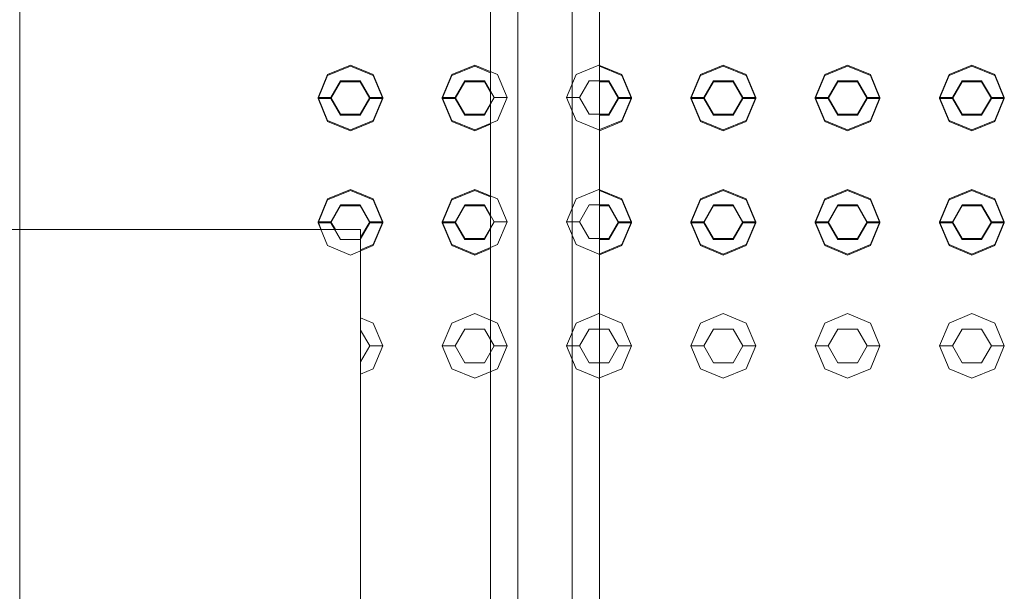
# Model space of a CAD drawing. Header units: millimetres. Extents: x 321 to 585, y -277 to 9.
# Tile 691 of 1056: x 351.469 to 352.23, y -32.274 to -31.832. Entities that reach past the tile are written whole.
import ezdxf

# ---------------------------------------------------------------- set-up
doc = ezdxf.new("R2010")
doc.units = ezdxf.units.MM
doc.header["$MEASUREMENT"] = 0
for name, color, linetype, lineweight in [('IFC-Elemento construtivo genérico-Contorno', 253, 'Continuous', 5), ('IFC-Escada-Contorno', 32, 'Continuous', 5), ('IFC-Laje-Contorno', 134, 'Continuous', 5), ('IFC-Parede-Contorno', 42, 'Continuous', 5)]:
    doc.layers.add(name, color=color, linetype=linetype, lineweight=lineweight)

msp = doc.modelspace()

# ---------------------------------------------------------------- linework, layer by layer
at = {"layer": 'IFC-Elemento construtivo genérico-Contorno', "lineweight": 5}
for p, q in [((351.69951, -31.89246), (351.70684, -31.87479)), ((351.70684, -31.87479), (351.72451, -31.86746)), ((351.70684, -31.87556), (351.72451, -31.86824)), ((351.72451, -31.86746), (351.74219, -31.87479)), ((351.72451, -31.86824), (351.74219, -31.87556)), ((351.74219, -31.87479), (351.74951, -31.89246)), ((351.79551, -31.89246), (351.80284, -31.87479)), ((351.80284, -31.87479), (351.82051, -31.86746)), ((351.80284, -31.87556), (351.82051, -31.86824)), ((351.82051, -31.86746), (351.83819, -31.87479)), ((351.82051, -31.86824), (351.83277, -31.87332)), ((351.83819, -31.87479), (351.84551, -31.89246)), ((351.89151, -31.89246), (351.89883, -31.87479)), ((351.89883, -31.87479), (351.91651, -31.86746)), ((351.91651, -31.86746), (351.93419, -31.87479)), ((351.91678, -31.86835), (351.93419, -31.87556)), ((351.93419, -31.87479), (351.94151, -31.89246)), ((351.98751, -31.89246), (351.99483, -31.87479)), ((351.99483, -31.87479), (352.01251, -31.86746)), ((351.99483, -31.87556), (352.01251, -31.86824)), ((352.01251, -31.86746), (352.03019, -31.87479)), ((352.01251, -31.86824), (352.03019, -31.87556)), ((352.03019, -31.87479), (352.03751, -31.89246)), ((352.08351, -31.89246), (352.09083, -31.87479)), ((352.09083, -31.87479), (352.10851, -31.86746)), ((352.09083, -31.87556), (352.10851, -31.86824)), ((352.10851, -31.86746), (352.12619, -31.87479)), ((352.10851, -31.86824), (352.12619, -31.87556)), ((352.12619, -31.87479), (352.13351, -31.89246)), ((352.17951, -31.89246), (352.18684, -31.87479)), ((352.18684, -31.87479), (352.20451, -31.86746)), ((352.18684, -31.87556), (352.20451, -31.86824)), ((352.20451, -31.86746), (352.22219, -31.87479)), ((352.20451, -31.86824), (352.22219, -31.87556)), ((352.22219, -31.87479), (352.22951, -31.89246)), ((351.69951, -31.89324), (351.70684, -31.87556)), ((351.70951, -31.89246), (351.71701, -31.87947)), ((351.70951, -31.89324), (351.71701, -31.88025)), ((351.71701, -31.87947), (351.73201, -31.87947)), ((351.71701, -31.88025), (351.73201, -31.88025)), ((351.73201, -31.87947), (351.73951, -31.89246)), ((351.73201, -31.88025), (351.73951, -31.89324)), ((351.74219, -31.87556), (351.74951, -31.89324)), ((351.79551, -31.89324), (351.80284, -31.87556)), ((351.80551, -31.89246), (351.81301, -31.87947)), ((351.80551, -31.89324), (351.81301, -31.88025)), ((351.81301, -31.87947), (351.82801, -31.87947)), ((351.81301, -31.88025), (351.82801, -31.88025)), ((351.82801, -31.87947), (351.83551, -31.89246)), ((351.82801, -31.88025), (351.83277, -31.8885)), ((351.90151, -31.89246), (351.90901, -31.87947)), ((351.90901, -31.87947), (351.92401, -31.87947)), ((351.91678, -31.88025), (351.92401, -31.88025)), ((351.92401, -31.87947), (351.93151, -31.89246)), ((351.92401, -31.88025), (351.93151, -31.89324)), ((351.93419, -31.87556), (351.94151, -31.89324)), ((351.98751, -31.89324), (351.99483, -31.87556)), ((351.99751, -31.89246), (352.00501, -31.87947)), ((351.99751, -31.89324), (352.00501, -31.88025)), ((352.00501, -31.87947), (352.02001, -31.87947)), ((352.00501, -31.88025), (352.02001, -31.88025)), ((352.02001, -31.87947), (352.02751, -31.89246)), ((352.02001, -31.88025), (352.02751, -31.89324)), ((352.03019, -31.87556), (352.03751, -31.89324)), ((352.08351, -31.89324), (352.09083, -31.87556)), ((352.09351, -31.89246), (352.10101, -31.87947)), ((352.09351, -31.89324), (352.10101, -31.88025)), ((352.10101, -31.87947), (352.11601, -31.87947)), ((352.10101, -31.88025), (352.11601, -31.88025)), ((352.11601, -31.87947), (352.12351, -31.89246)), ((352.11601, -31.88025), (352.12351, -31.89324)), ((352.12619, -31.87556), (352.13351, -31.89324)), ((352.17951, -31.89324), (352.18684, -31.87556)), ((352.18951, -31.89246), (352.19701, -31.87947)), ((352.18951, -31.89324), (352.19701, -31.88025)), ((352.19701, -31.87947), (352.21201, -31.87947)), ((352.19701, -31.88025), (352.21201, -31.88025)), ((352.21201, -31.87947), (352.21951, -31.89246)), ((352.21201, -31.88025), (352.21951, -31.89324)), ((352.22219, -31.87556), (352.22951, -31.89324)), ((351.69951, -31.89246), (351.70951, -31.89246)), ((351.69951, -31.89246), (351.70684, -31.91014)), ((351.69951, -31.89324), (351.70951, -31.89324)), ((351.69951, -31.89324), (351.70684, -31.91092)), ((351.70951, -31.89246), (351.71701, -31.90545)), ((351.70951, -31.89324), (351.71701, -31.90623)), ((351.73201, -31.90545), (351.73951, -31.89246)), ((351.73201, -31.90623), (351.73951, -31.89324)), ((351.73951, -31.89246), (351.74951, -31.89246)), ((351.73951, -31.89324), (351.74951, -31.89324)), ((351.74219, -31.91014), (351.74951, -31.89246)), ((351.74219, -31.91092), (351.74951, -31.89324)), ((351.79551, -31.89246), (351.80551, -31.89246)), ((351.79551, -31.89246), (351.80284, -31.91014)), ((351.79551, -31.89324), (351.80551, -31.89324)), ((351.79551, -31.89324), (351.80284, -31.91092)), ((351.80551, -31.89246), (351.81301, -31.90545)), ((351.80551, -31.89324), (351.81301, -31.90623)), ((351.82801, -31.90545), (351.83551, -31.89246)), ((351.83551, -31.89246), (351.84551, -31.89246)), ((351.83819, -31.91014), (351.84551, -31.89246)), ((351.89151, -31.89246), (351.90151, -31.89246)), ((351.89151, -31.89246), (351.89883, -31.91014)), ((351.90151, -31.89246), (351.90901, -31.90545)), ((351.92401, -31.90545), (351.93151, -31.89246)), ((351.92401, -31.90623), (351.93151, -31.89324)), ((351.93151, -31.89246), (351.94151, -31.89246)), ((351.93151, -31.89324), (351.94151, -31.89324)), ((351.93419, -31.91014), (351.94151, -31.89246)), ((351.93419, -31.91092), (351.94151, -31.89324)), ((351.98751, -31.89246), (351.99751, -31.89246)), ((351.98751, -31.89246), (351.99483, -31.91014)), ((351.98751, -31.89324), (351.99751, -31.89324)), ((351.98751, -31.89324), (351.99483, -31.91092)), ((351.99751, -31.89246), (352.00501, -31.90545)), ((351.99751, -31.89324), (352.00501, -31.90623)), ((352.02001, -31.90545), (352.02751, -31.89246)), ((352.02001, -31.90623), (352.02751, -31.89324)), ((352.02751, -31.89246), (352.03751, -31.89246)), ((352.02751, -31.89324), (352.03751, -31.89324)), ((352.03019, -31.91014), (352.03751, -31.89246)), ((352.03019, -31.91092), (352.03751, -31.89324)), ((352.08351, -31.89246), (352.09351, -31.89246)), ((352.08351, -31.89246), (352.09083, -31.91014)), ((352.08351, -31.89324), (352.09351, -31.89324)), ((352.08351, -31.89324), (352.09083, -31.91092)), ((352.09351, -31.89246), (352.10101, -31.90545)), ((352.09351, -31.89324), (352.10101, -31.90623)), ((352.11601, -31.90545), (352.12351, -31.89246)), ((352.11601, -31.90623), (352.12351, -31.89324)), ((352.12351, -31.89246), (352.13351, -31.89246)), ((352.12351, -31.89324), (352.13351, -31.89324)), ((352.12619, -31.91014), (352.13351, -31.89246)), ((352.12619, -31.91092), (352.13351, -31.89324)), ((352.17951, -31.89246), (352.18951, -31.89246)), ((352.17951, -31.89246), (352.18684, -31.91014)), ((352.17951, -31.89324), (352.18951, -31.89324)), ((352.17951, -31.89324), (352.18684, -31.91092)), ((352.18951, -31.89246), (352.19701, -31.90545)), ((352.18951, -31.89324), (352.19701, -31.90623)), ((352.21201, -31.90545), (352.21951, -31.89246)), ((352.21201, -31.90623), (352.21951, -31.89324)), ((352.21951, -31.89246), (352.22951, -31.89246)), ((352.21951, -31.89324), (352.22951, -31.89324)), ((352.22219, -31.91014), (352.22951, -31.89246)), ((352.22219, -31.91092), (352.22951, -31.89324)), ((351.82801, -31.90623), (351.83277, -31.89798)), ((351.70684, -31.91014), (351.72451, -31.91746)), ((351.70684, -31.91092), (351.72451, -31.91824)), ((351.71701, -31.90545), (351.73201, -31.90545)), ((351.71701, -31.90623), (351.73201, -31.90623)), ((351.72451, -31.91746), (351.74219, -31.91014)), ((351.72451, -31.91824), (351.74219, -31.91092)), ((351.80284, -31.91014), (351.82051, -31.91746)), ((351.80284, -31.91092), (351.82051, -31.91824)), ((351.81301, -31.90545), (351.82801, -31.90545)), ((351.81301, -31.90623), (351.82801, -31.90623)), ((351.82051, -31.91746), (351.83819, -31.91014)), ((351.89883, -31.91014), (351.91651, -31.91746)), ((351.90901, -31.90545), (351.92401, -31.90545)), ((351.91651, -31.91746), (351.93419, -31.91014)), ((351.91678, -31.90623), (351.92401, -31.90623)), ((351.91678, -31.91814), (351.93419, -31.91092)), ((351.99483, -31.91014), (352.01251, -31.91746)), ((351.99483, -31.91092), (352.01251, -31.91824)), ((352.00501, -31.90545), (352.02001, -31.90545)), ((352.00501, -31.90623), (352.02001, -31.90623)), ((352.01251, -31.91746), (352.03019, -31.91014)), ((352.01251, -31.91824), (352.03019, -31.91092)), ((352.09083, -31.91014), (352.10851, -31.91746)), ((352.09083, -31.91092), (352.10851, -31.91824)), ((352.10101, -31.90545), (352.11601, -31.90545)), ((352.10101, -31.90623), (352.11601, -31.90623)), ((352.10851, -31.91746), (352.12619, -31.91014)), ((352.10851, -31.91824), (352.12619, -31.91092)), ((352.18684, -31.91014), (352.20451, -31.91746)), ((352.18684, -31.91092), (352.20451, -31.91824)), ((352.19701, -31.90545), (352.21201, -31.90545)), ((352.19701, -31.90623), (352.21201, -31.90623)), ((352.20451, -31.91746), (352.22219, -31.91014)), ((352.20451, -31.91824), (352.22219, -31.91092)), ((351.82051, -31.91824), (351.83277, -31.91317)), ((351.70684, -31.97078), (351.72451, -31.96346)), ((351.70684, -31.97156), (351.72451, -31.96424)), ((351.72451, -31.96346), (351.74219, -31.97078)), ((351.72451, -31.96424), (351.74219, -31.97156)), ((351.80284, -31.97078), (351.82051, -31.96346)), ((351.80284, -31.97156), (351.82051, -31.96424)), ((351.82051, -31.96346), (351.83819, -31.97078)), ((351.82051, -31.96424), (351.83277, -31.96932)), ((351.89883, -31.97078), (351.91651, -31.96346)), ((351.91651, -31.96346), (351.93419, -31.97078)), ((351.91678, -31.96435), (351.93419, -31.97156)), ((351.99483, -31.97078), (352.01251, -31.96346)), ((351.99483, -31.97156), (352.01251, -31.96424)), ((352.01251, -31.96346), (352.03019, -31.97078)), ((352.01251, -31.96424), (352.03019, -31.97156)), ((352.09083, -31.97078), (352.10851, -31.96346)), ((352.09083, -31.97156), (352.10851, -31.96424)), ((352.10851, -31.96346), (352.12619, -31.97078)), ((352.10851, -31.96424), (352.12619, -31.97156)), ((352.18684, -31.97078), (352.20451, -31.96346)), ((352.18684, -31.97156), (352.20451, -31.96424)), ((352.20451, -31.96346), (352.22219, -31.97078)), ((352.20451, -31.96424), (352.22219, -31.97156)), ((351.69951, -31.98846), (351.70684, -31.97078)), ((351.69951, -31.98924), (351.70684, -31.97156)), ((351.74219, -31.97078), (351.74951, -31.98846)), ((351.74219, -31.97156), (351.74951, -31.98924)), ((351.79551, -31.98846), (351.80284, -31.97078)), ((351.79551, -31.98924), (351.80284, -31.97156)), ((351.83819, -31.97078), (351.84551, -31.98846)), ((351.89151, -31.98846), (351.89883, -31.97078)), ((351.93419, -31.97078), (351.94151, -31.98846)), ((351.93419, -31.97156), (351.94151, -31.98924)), ((351.98751, -31.98846), (351.99483, -31.97078)), ((351.98751, -31.98924), (351.99483, -31.97156)), ((352.03019, -31.97078), (352.03751, -31.98846)), ((352.03019, -31.97156), (352.03751, -31.98924)), ((352.08351, -31.98846), (352.09083, -31.97078)), ((352.08351, -31.98924), (352.09083, -31.97156)), ((352.12619, -31.97078), (352.13351, -31.98846)), ((352.12619, -31.97156), (352.13351, -31.98924)), ((352.17951, -31.98846), (352.18684, -31.97078)), ((352.17951, -31.98924), (352.18684, -31.97156)), ((352.22219, -31.97078), (352.22951, -31.98846)), ((352.22219, -31.97156), (352.22951, -31.98924)), ((351.70951, -31.98846), (351.71701, -31.97547)), ((351.70951, -31.98924), (351.71701, -31.97625)), ((351.71701, -31.97547), (351.73201, -31.97547)), ((351.71701, -31.97625), (351.73201, -31.97625)), ((351.73201, -31.97547), (351.73951, -31.98846)), ((351.73201, -31.97625), (351.73951, -31.98924)), ((351.80551, -31.98846), (351.81301, -31.97547)), ((351.80551, -31.98924), (351.81301, -31.97625)), ((351.81301, -31.97547), (351.82801, -31.97547)), ((351.81301, -31.97625), (351.82801, -31.97625)), ((351.82801, -31.97547), (351.83551, -31.98846)), ((351.82801, -31.97625), (351.83277, -31.9845)), ((351.90151, -31.98846), (351.90901, -31.97547)), ((351.90901, -31.97547), (351.92401, -31.97547)), ((351.91678, -31.97625), (351.92401, -31.97625)), ((351.92401, -31.97547), (351.93151, -31.98846)), ((351.92401, -31.97625), (351.93151, -31.98924)), ((351.99751, -31.98846), (352.00501, -31.97547)), ((351.99751, -31.98924), (352.00501, -31.97625)), ((352.00501, -31.97547), (352.02001, -31.97547)), ((352.00501, -31.97625), (352.02001, -31.97625)), ((352.02001, -31.97547), (352.02751, -31.98846)), ((352.02001, -31.97625), (352.02751, -31.98924)), ((352.09351, -31.98846), (352.10101, -31.97547)), ((352.09351, -31.98924), (352.10101, -31.97625)), ((352.10101, -31.97547), (352.11601, -31.97547)), ((352.10101, -31.97625), (352.11601, -31.97625)), ((352.11601, -31.97547), (352.12351, -31.98846)), ((352.11601, -31.97625), (352.12351, -31.98924)), ((352.18951, -31.98846), (352.19701, -31.97547)), ((352.18951, -31.98924), (352.19701, -31.97625)), ((352.19701, -31.97547), (352.21201, -31.97547)), ((352.19701, -31.97625), (352.21201, -31.97625)), ((352.21201, -31.97547), (352.21951, -31.98846)), ((352.21201, -31.97625), (352.21951, -31.98924)), ((351.69951, -31.98846), (351.70951, -31.98846)), ((351.69951, -31.98846), (351.70203, -31.99453)), ((351.70951, -31.98846), (351.71302, -31.99453)), ((351.73245, -32.0007), (351.73951, -31.98846)), ((351.73951, -31.98846), (351.74951, -31.98846)), ((351.74219, -32.00614), (351.74951, -31.98846)), ((351.79551, -31.98846), (351.80551, -31.98846)), ((351.79551, -31.98846), (351.80284, -32.00614)), ((351.80551, -31.98846), (351.81301, -32.00146)), ((351.82801, -32.00146), (351.83551, -31.98846)), ((351.83551, -31.98846), (351.84551, -31.98846)), ((351.83819, -32.00614), (351.84551, -31.98846)), ((351.89151, -31.98846), (351.90151, -31.98846)), ((351.89151, -31.98846), (351.89883, -32.00614)), ((351.90151, -31.98846), (351.90901, -32.00146)), ((351.92401, -32.00146), (351.93151, -31.98846)), ((351.93151, -31.98846), (351.94151, -31.98846)), ((351.93419, -32.00614), (351.94151, -31.98846)), ((351.98751, -31.98846), (351.99751, -31.98846)), ((351.98751, -31.98846), (351.99483, -32.00614)), ((351.99751, -31.98846), (352.00501, -32.00146)), ((352.02001, -32.00146), (352.02751, -31.98846)), ((352.02751, -31.98846), (352.03751, -31.98846)), ((352.03019, -32.00614), (352.03751, -31.98846)), ((352.08351, -31.98846), (352.09351, -31.98846)), ((352.08351, -31.98846), (352.09083, -32.00614)), ((352.09351, -31.98846), (352.10101, -32.00146)), ((352.11601, -32.00146), (352.12351, -31.98846)), ((352.12351, -31.98846), (352.13351, -31.98846)), ((352.12619, -32.00614), (352.13351, -31.98846)), ((352.17951, -31.98846), (352.18951, -31.98846)), ((352.17951, -31.98846), (352.18684, -32.00614)), ((352.18951, -31.98846), (352.19701, -32.00146)), ((352.21201, -32.00146), (352.21951, -31.98846)), ((352.21951, -31.98846), (352.22951, -31.98846)), ((352.22219, -32.00614), (352.22951, -31.98846)), ((351.69951, -31.98924), (351.70951, -31.98924)), ((351.69951, -31.98924), (351.70684, -32.00692)), ((351.70951, -31.98924), (351.71701, -32.00223)), ((351.73201, -32.00223), (351.73951, -31.98924)), ((351.73951, -31.98924), (351.74951, -31.98924)), ((351.74219, -32.00692), (351.74951, -31.98924)), ((351.79551, -31.98924), (351.80551, -31.98924)), ((351.79551, -31.98924), (351.80284, -32.00692)), ((351.80551, -31.98924), (351.81301, -32.00223)), ((351.82801, -32.00223), (351.83277, -31.99398)), ((351.92401, -32.00223), (351.93151, -31.98924)), ((351.93151, -31.98924), (351.94151, -31.98924)), ((351.93419, -32.00692), (351.94151, -31.98924)), ((351.98751, -31.98924), (351.99751, -31.98924)), ((351.98751, -31.98924), (351.99483, -32.00692)), ((351.99751, -31.98924), (352.00501, -32.00223)), ((352.02001, -32.00223), (352.02751, -31.98924)), ((352.02751, -31.98924), (352.03751, -31.98924)), ((352.03019, -32.00692), (352.03751, -31.98924)), ((352.08351, -31.98924), (352.09351, -31.98924)), ((352.08351, -31.98924), (352.09083, -32.00692)), ((352.09351, -31.98924), (352.10101, -32.00223)), ((352.11601, -32.00223), (352.12351, -31.98924)), ((352.12351, -31.98924), (352.13351, -31.98924)), ((352.12619, -32.00692), (352.13351, -31.98924)), ((352.17951, -31.98924), (352.18951, -31.98924)), ((352.17951, -31.98924), (352.18684, -32.00692)), ((352.18951, -31.98924), (352.19701, -32.00223)), ((352.21201, -32.00223), (352.21951, -31.98924)), ((352.21951, -31.98924), (352.22951, -31.98924)), ((352.22219, -32.00692), (352.22951, -31.98924)), ((351.71701, -32.00223), (351.73201, -32.00223)), ((351.81301, -32.00146), (351.82801, -32.00146)), ((351.81301, -32.00223), (351.82801, -32.00223)), ((351.90901, -32.00146), (351.92401, -32.00146)), ((351.91678, -32.00223), (351.92401, -32.00223)), ((352.00501, -32.00146), (352.02001, -32.00146)), ((352.00501, -32.00223), (352.02001, -32.00223)), ((352.10101, -32.00146), (352.11601, -32.00146)), ((352.10101, -32.00223), (352.11601, -32.00223)), ((352.19701, -32.00146), (352.21201, -32.00146)), ((352.19701, -32.00223), (352.21201, -32.00223)), ((351.70684, -32.00692), (351.72451, -32.01424)), ((351.72451, -32.01424), (351.74219, -32.00692)), ((351.73245, -32.01018), (351.74219, -32.00614)), ((351.80284, -32.00614), (351.82051, -32.01346)), ((351.80284, -32.00692), (351.82051, -32.01424)), ((351.82051, -32.01346), (351.83819, -32.00614)), ((351.82051, -32.01424), (351.83277, -32.00916)), ((351.89883, -32.00614), (351.91651, -32.01346)), ((351.91651, -32.01346), (351.93419, -32.00614)), ((351.91678, -32.01413), (351.93419, -32.00692)), ((351.99483, -32.00614), (352.01251, -32.01346)), ((351.99483, -32.00692), (352.01251, -32.01424)), ((352.01251, -32.01346), (352.03019, -32.00614)), ((352.01251, -32.01424), (352.03019, -32.00692)), ((352.09083, -32.00614), (352.10851, -32.01346)), ((352.09083, -32.00692), (352.10851, -32.01424)), ((352.10851, -32.01346), (352.12619, -32.00614)), ((352.10851, -32.01424), (352.12619, -32.00692)), ((352.18684, -32.00614), (352.20451, -32.01346)), ((352.18684, -32.00692), (352.20451, -32.01424)), ((352.20451, -32.01346), (352.22219, -32.00614)), ((352.20451, -32.01424), (352.22219, -32.00692)), ((351.73245, -32.06276), (351.74219, -32.06679)), ((351.80284, -32.06679), (351.82051, -32.05947)), ((351.82051, -32.05947), (351.83819, -32.06679)), ((351.89883, -32.06679), (351.91651, -32.05947)), ((351.91651, -32.05947), (351.93419, -32.06679)), ((351.99483, -32.06679), (352.01251, -32.05947)), ((352.01251, -32.05947), (352.03019, -32.06679)), ((352.09083, -32.06679), (352.10851, -32.05947)), ((352.10851, -32.05947), (352.12619, -32.06679)), ((352.18684, -32.06679), (352.20451, -32.05947)), ((352.20451, -32.05947), (352.22219, -32.06679)), ((351.73245, -32.07224), (351.73951, -32.08447)), ((351.74219, -32.06679), (351.74951, -32.08447)), ((351.79551, -32.08447), (351.80284, -32.06679)), ((351.80551, -32.08447), (351.81301, -32.07148)), ((351.81301, -32.07148), (351.82801, -32.07148)), ((351.82801, -32.07148), (351.83551, -32.08447)), ((351.83819, -32.06679), (351.84551, -32.08447)), ((351.89151, -32.08447), (351.89883, -32.06679)), ((351.90151, -32.08447), (351.90901, -32.07148)), ((351.90901, -32.07148), (351.92401, -32.07148)), ((351.92401, -32.07148), (351.93151, -32.08447)), ((351.93419, -32.06679), (351.94151, -32.08447)), ((351.98751, -32.08447), (351.99483, -32.06679)), ((351.99751, -32.08447), (352.00501, -32.07148)), ((352.00501, -32.07148), (352.02001, -32.07148)), ((352.02001, -32.07148), (352.02751, -32.08447)), ((352.03019, -32.06679), (352.03751, -32.08447)), ((352.08351, -32.08447), (352.09083, -32.06679)), ((352.09351, -32.08447), (352.10101, -32.07148)), ((352.10101, -32.07148), (352.11601, -32.07148)), ((352.11601, -32.07148), (352.12351, -32.08447)), ((352.12619, -32.06679), (352.13351, -32.08447)), ((352.17951, -32.08447), (352.18684, -32.06679)), ((352.18951, -32.08447), (352.19701, -32.07148)), ((352.19701, -32.07148), (352.21201, -32.07148)), ((352.21201, -32.07148), (352.21951, -32.08447)), ((352.22219, -32.06679), (352.22951, -32.08447)), ((351.73245, -32.09669), (351.73951, -32.08447)), ((351.73951, -32.08447), (351.74951, -32.08447)), ((351.74219, -32.10214), (351.74951, -32.08447)), ((351.79551, -32.08447), (351.80551, -32.08447)), ((351.79551, -32.08447), (351.80284, -32.10214)), ((351.80551, -32.08447), (351.81301, -32.09745)), ((351.82801, -32.09745), (351.83551, -32.08447)), ((351.83551, -32.08447), (351.84551, -32.08447)), ((351.83819, -32.10214), (351.84551, -32.08447)), ((351.89151, -32.08447), (351.90151, -32.08447)), ((351.89151, -32.08447), (351.89883, -32.10214)), ((351.90151, -32.08447), (351.90901, -32.09745)), ((351.92401, -32.09745), (351.93151, -32.08447)), ((351.93151, -32.08447), (351.94151, -32.08447)), ((351.93419, -32.10214), (351.94151, -32.08447)), ((351.98751, -32.08447), (351.99751, -32.08447)), ((351.98751, -32.08447), (351.99483, -32.10214)), ((351.99751, -32.08447), (352.00501, -32.09745)), ((352.02001, -32.09745), (352.02751, -32.08447)), ((352.02751, -32.08447), (352.03751, -32.08447)), ((352.03019, -32.10214), (352.03751, -32.08447)), ((352.08351, -32.08447), (352.09351, -32.08447)), ((352.08351, -32.08447), (352.09083, -32.10214)), ((352.09351, -32.08447), (352.10101, -32.09745)), ((352.11601, -32.09745), (352.12351, -32.08447)), ((352.12351, -32.08447), (352.13351, -32.08447)), ((352.12619, -32.10214), (352.13351, -32.08447)), ((352.17951, -32.08447), (352.18951, -32.08447)), ((352.17951, -32.08447), (352.18684, -32.10214)), ((352.18951, -32.08447), (352.19701, -32.09745)), ((352.21201, -32.09745), (352.21951, -32.08447)), ((352.21951, -32.08447), (352.22951, -32.08447)), ((352.22219, -32.10214), (352.22951, -32.08447)), ((351.73245, -32.10617), (351.74219, -32.10214)), ((351.80284, -32.10214), (351.82051, -32.10947)), ((351.81301, -32.09745), (351.82801, -32.09745)), ((351.82051, -32.10947), (351.83819, -32.10214)), ((351.89883, -32.10214), (351.91651, -32.10947)), ((351.90901, -32.09745), (351.92401, -32.09745)), ((351.91651, -32.10947), (351.93419, -32.10214)), ((351.99483, -32.10214), (352.01251, -32.10947)), ((352.00501, -32.09745), (352.02001, -32.09745)), ((352.01251, -32.10947), (352.03019, -32.10214)), ((352.09083, -32.10214), (352.10851, -32.10947)), ((352.10101, -32.09745), (352.11601, -32.09745)), ((352.10851, -32.10947), (352.12619, -32.10214)), ((352.18684, -32.10214), (352.20451, -32.10947)), ((352.19701, -32.09745), (352.21201, -32.09745)), ((352.20451, -32.10947), (352.22219, -32.10214))]:
    msp.add_line(p, q, dxfattribs=at)
at = {"layer": 'IFC-Escada-Contorno', "color": 7, "lineweight": 5}
for p, q in [((351.83277, -32.56495), (351.83277, -31.59822)), ((351.85378, -32.55558), (351.85378, -31.59822)), ((351.89578, -32.55558), (351.89578, -31.59822)), ((351.91678, -32.56495), (351.91678, -31.59822))]:
    msp.add_line(p, q, dxfattribs=at)
at = {"layer": 'IFC-Laje-Contorno', "color": 7, "lineweight": 5}
msp.add_line((351.46914, -32.55412), (351.46914, -30.01014), dxfattribs=at)
at = {"layer": 'IFC-Parede-Contorno', "color": 7, "lineweight": 5}
for p in [(350.3517, -31.99453), (351.73245, -32.63808)]:
    msp.add_line(p, (351.73245, -31.99453), dxfattribs=at)

doc.saveas('drawing.dxf')
